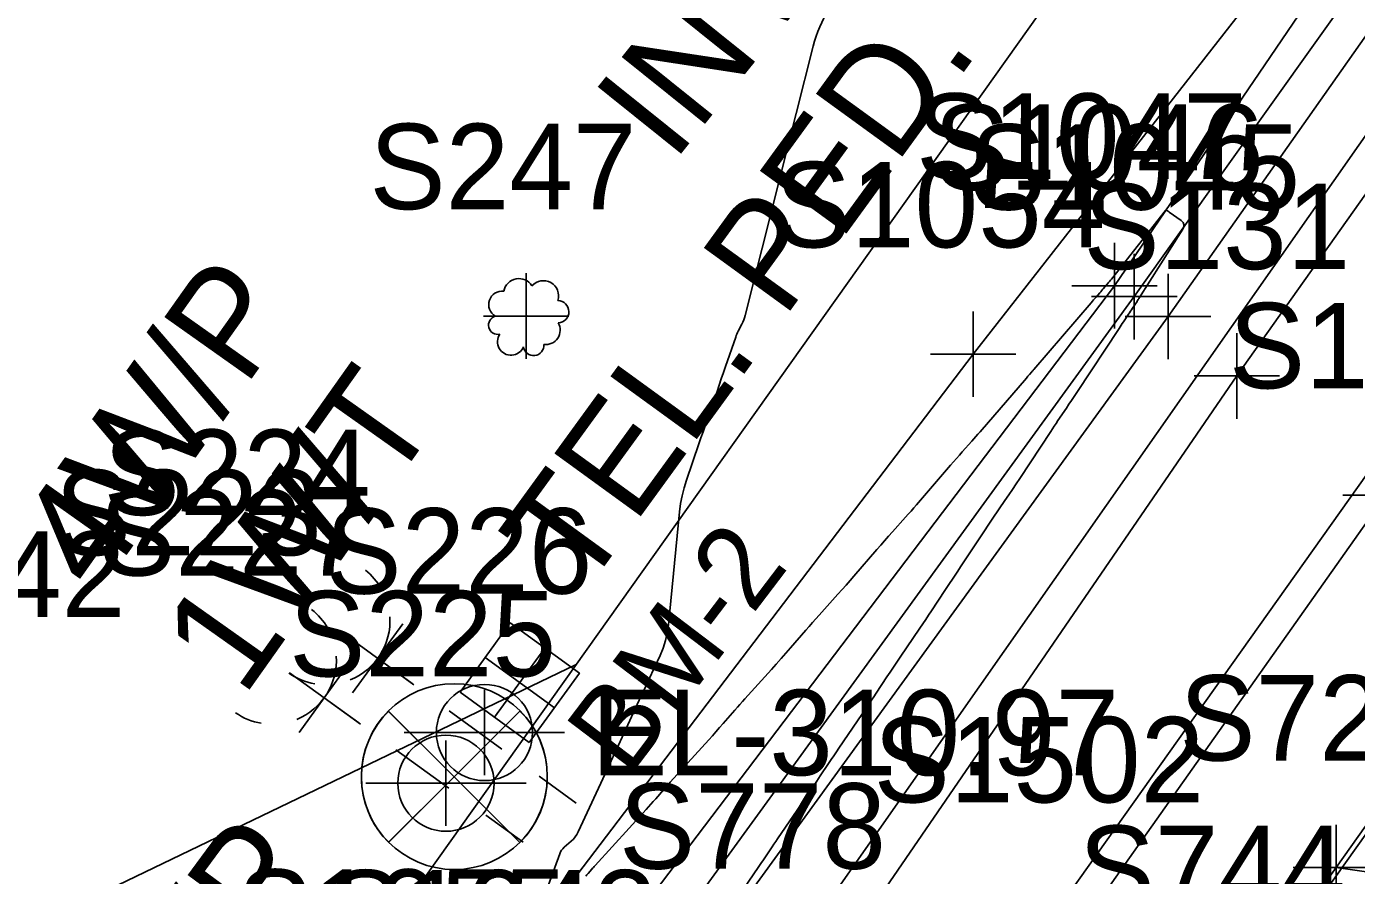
# Model space of a CAD drawing. Extents: x 816928 to 825690, y 436959 to 448212.
# Drawn here: x 819029 to 819091.2, y 445330.7 to 445370.5 of the extents above; entities that cross this region are included whole.
import ezdxf

# ---------------------------------------------------------------- set-up
doc = ezdxf.new("R2010")
doc.units = 0
for name, color, linetype in [('SURVEY - CENTERLINE - Preliminary', 7, 'Continuous'), ('SURVEY - CONTOURS - Intermediate with optional Text', 7, 'Continuous'), ('SURVEY - CONTROL with Text', 7, 'Continuous'), ('SURVEY - DRAINAGE - Area Shapes', 7, 'Continuous'), ('SURVEY - DRAINAGE - Pipes and Culverts Text', 7, 'Continuous'), ('SURVEY - DTM - Breaklines', 7, 'Continuous'), ('SURVEY - DTM - Breaklines - Points - Locators', 7, 'Continuous'), ('SURVEY - DTM - Breaklines - Points - Numbers', 7, 'Continuous'), ('SURVEY - DTM - Spot Points - Point Numbers', 7, 'Continuous'), ('SURVEY - PROPERTY - Parcels', 7, 'Continuous'), ('SURVEY - PROPERTY - ROW Lines', 7, 'Continuous'), ('SURVEY - PROPERTY - ROW Lines Text', 7, 'Continuous'), ('SURVEY - TRANSPORTATION - Features', 7, 'Continuous'), ('SURVEY - TRANSPORTATION - Features - Points - Locators', 7, 'Continuous'), ('SURVEY - TRANSPORTATION - Features - Points - Numbers', 7, 'Continuous'), ('SURVEY - TRANSPORTATION - Roads', 7, 'Continuous'), ('SURVEY - TRANSPORTATION - Roads - Points - Locators', 7, 'Continuous'), ('SURVEY - TRANSPORTATION - Roads - Points - Numbers', 7, 'Continuous'), ('SURVEY - UTILITIES - Gas - Points - Numbers', 7, 'Continuous'), ('SURVEY - UTILITIES - Gas with Text', 7, 'Continuous'), ('SURVEY - UTILITIES - Low Wire Crossings - Points - Numbers', 7, 'Continuous'), ('SURVEY - UTILITIES - Poles and Miscellaneous - Points - Elevations', 7, 'Continuous'), ('SURVEY - UTILITIES - Poles and Miscellaneous - Points - Locators', 7, 'Continuous'), ('SURVEY - UTILITIES - Poles and Miscellaneous - Points - Numbers', 7, 'Continuous'), ('SURVEY - UTILITIES - Poles and Miscellaneous with Text', 7, 'Continuous'), ('SURVEY - UTILITIES - Telephone (Underground) - Points - Locators', 7, 'Continuous'), ('SURVEY - UTILITIES - Telephone (Underground) - Points - Numbers', 7, 'Continuous'), ('SURVEY - UTILITIES - Telephone (Underground) with Text', 7, 'Continuous'), ('SURVEY - UTILITIES - Water - Points - Numbers', 7, 'Continuous'), ('SURVEY - UTILITIES - Water with Text', 7, 'Continuous'), ('SURVEY - VEGETATION - Features - Points - Locators', 7, 'Continuous'), ('SURVEY - VEGETATION - Features - Points - Numbers', 7, 'Continuous'), ('SURVEY - VEGETATION - Features with Text', 7, 'Continuous')]:
    doc.layers.add(name, color=color, linetype=linetype)

msp = doc.modelspace()

# ---------------------------------------------------------------- linework, layer by layer
at = {"layer": 'SURVEY - CENTERLINE - Preliminary'}
msp.add_line((818959.546, 445163.523), (819203.252, 445506.431), dxfattribs=at)
at = {"layer": 'SURVEY - CONTOURS - Intermediate with optional Text'}
for points in [[(819066.592, 445371.465), (819066.124, 445370.446), (819066.028, 445370.226), (819065.944, 445370.002), (819065.869, 445369.775), (819065.805, 445369.544), (819062.63, 445356.937), (819062.6, 445356.831), (819062.564, 445356.727), (819062.522, 445356.625), (819062.474, 445356.526), (819062.308, 445356.205), (819062.273, 445356.136), (819062.241, 445356.066), (819062.212, 445355.994), (819062.186, 445355.922), (819061.715, 445354.554), (819061.614, 445354.261), (819061.514, 445353.968), (819061.413, 445353.676), (819061.312, 445353.383), (819060.855, 445352.056), (819060.758, 445351.772), (819060.66, 445351.487), (819060.562, 445351.203), (819060.464, 445350.919), (819059.884, 445349.232), (819059.77, 445348.869), (819059.679, 445348.5), (819059.609, 445348.127), (819059.56, 445347.749), (819059.04, 445342.46), (819058.988, 445342.087), (819058.904, 445341.722), (819058.791, 445341.365), (819058.646, 445341.017), (819058.125, 445339.893), (819058.013, 445339.652), (819057.901, 445339.411), (819057.789, 445339.17), (819057.677, 445338.929), (819056.874, 445337.199), (819056.702, 445336.828), (819056.53, 445336.457), (819056.358, 445336.087), (819056.186, 445335.716), (819054.813, 445332.758), (819054.75, 445332.639), (819054.677, 445332.529), (819054.592, 445332.427), (819054.495, 445332.333), (819054.162, 445332.041), (819054.096, 445331.975), (819054.039, 445331.902), (819053.992, 445331.823), (819053.954, 445331.737), (819052.908, 445328.886)], [(819055.173, 445330.697), (819055.227, 445330.757), (819055.281, 445330.818), (819055.456, 445331.018), (819055.494, 445331.061), (819055.532, 445331.103), (819055.57, 445331.146), (819055.608, 445331.188), (819057.991, 445333.808), (819058.105, 445333.934), (819058.219, 445334.061), (819058.332, 445334.188), (819058.444, 445334.316), (819058.81, 445334.734), (819058.889, 445334.823), (819058.968, 445334.912), (819059.047, 445335.001), (819059.127, 445335.089), (819060.923, 445337.074), (819061.094, 445337.263), (819061.263, 445337.453), (819061.432, 445337.644), (819061.6, 445337.835), (819062.147, 445338.463), (819062.264, 445338.597), (819062.382, 445338.731), (819062.501, 445338.864), (819062.62, 445338.997), (819063.859, 445340.37), (819064.083, 445340.62), (819064.306, 445340.871), (819064.528, 445341.123), (819064.749, 445341.376), (819065.468, 445342.204), (819065.622, 445342.381), (819065.778, 445342.558), (819065.934, 445342.733), (819066.09, 445342.909), (819066.972, 445343.891), (819067.16, 445344.102), (819067.348, 445344.313), (819067.534, 445344.526), (819067.72, 445344.739), (819068.789, 445345.973), (819068.971, 445346.183), (819069.155, 445346.393), (819069.339, 445346.601), (819069.524, 445346.809), (819070.13, 445347.487), (819070.26, 445347.632), (819070.388, 445347.778), (819070.517, 445347.925), (819070.644, 445348.072), (819072.243, 445349.925), (819072.378, 445350.081), (819072.514, 445350.236), (819072.651, 445350.391), (819072.788, 445350.545), (819073.236, 445351.049), (819073.332, 445351.157), (819073.427, 445351.265), (819073.522, 445351.374), (819073.617, 445351.483), (819075.789, 445354.008), (819075.823, 445354.047), (819075.857, 445354.087), (819075.891, 445354.126), (819075.925, 445354.166), (819076.036, 445354.295), (819076.06, 445354.322), (819076.083, 445354.35), (819076.107, 445354.378), (819076.131, 445354.405), (819078.824, 445357.534), (819078.878, 445357.598), (819078.933, 445357.662), (819078.988, 445357.726), (819079.043, 445357.79), (819079.223, 445357.998), (819079.261, 445358.043), (819079.3, 445358.088), (819079.338, 445358.132), (819079.376, 445358.177), (819079.588, 445358.422), (819079.633, 445358.475), (819079.677, 445358.529), (819079.721, 445358.582), (819079.764, 445358.637), (819082.295, 445361.843), (819082.309, 445361.857), (819082.325, 445361.863), (819082.342, 445361.862), (819082.36, 445361.852), (819082.421, 445361.81), (819082.434, 445361.8), (819082.447, 445361.791), (819082.46, 445361.782), (819082.473, 445361.773), (819083.021, 445361.383), (819083.114, 445361.294), (819083.158, 445361.196), (819083.154, 445361.089), (819083.101, 445360.972), (819081.048, 445357.728), (819081.039, 445357.715), (819081.031, 445357.702), (819081.022, 445357.689), (819081.014, 445357.675), (819080.985, 445357.633), (819080.979, 445357.624), (819080.973, 445357.615), (819080.967, 445357.606), (819080.961, 445357.596), (819080.748, 445357.273), (819080.702, 445357.203), (819080.657, 445357.134), (819080.611, 445357.065), (819080.564, 445356.996), (819080.324, 445356.638), (819080.272, 445356.561), (819080.221, 445356.484), (819080.17, 445356.407), (819080.119, 445356.33), (819078.138, 445353.323), (819078.018, 445353.142), (819077.898, 445352.961), (819077.778, 445352.78), (819077.657, 445352.6), (819077.26, 445352.012), (819077.176, 445351.886), (819077.091, 445351.76), (819077.007, 445351.633), (819076.923, 445351.507), (819075.473, 445349.311), (819075.302, 445349.053), (819075.13, 445348.795), (819074.957, 445348.537), (819074.784, 445348.279), (819074.217, 445347.44), (819074.095, 445347.259), (819073.974, 445347.079), (819073.854, 445346.898), (819073.734, 445346.717), (819072.737, 445345.213), (819072.546, 445344.923), (819072.354, 445344.634), (819072.162, 445344.344), (819071.97, 445344.055), (819071.344, 445343.109), (819071.21, 445342.906), (819071.075, 445342.704), (819070.939, 445342.503), (819070.803, 445342.301), (819069.883, 445340.943), (819069.726, 445340.711), (819069.569, 445340.479), (819069.413, 445340.246), (819069.258, 445340.013), (819068.752, 445339.25), (819068.643, 445339.087), (819068.534, 445338.924), (819068.425, 445338.761), (819068.315, 445338.599), (819067.018, 445336.689), (819066.896, 445336.51), (819066.775, 445336.33), (819066.655, 445336.151), (819066.535, 445335.971), (819066.143, 445335.382), (819066.059, 445335.256), (819065.975, 445335.13), (819065.89, 445335.004), (819065.805, 445334.879), (819064.149, 445332.445), (819064.061, 445332.316), (819063.974, 445332.187), (819063.887, 445332.058), (819063.801, 445331.928), (819063.519, 445331.505), (819063.458, 445331.414), (819063.397, 445331.324), (819063.336, 445331.234), (819063.275, 445331.143), (819061.276, 445328.21)]]:
    msp.add_lwpolyline(points, dxfattribs=at)
at = {"layer": 'SURVEY - CONTROL with Text'}
for p, q in [((819045.937, 445338.414), (819049.015, 445335.337)), ((819049.015, 445335.337), (819052.101, 445338.423)), ((819045.95, 445332.274), (819049.015, 445335.337)), ((819049.015, 445335.337), (819052.088, 445332.265))]:
    msp.add_line(p, q, dxfattribs=at)
for points in [[(819045.948, 445338.403), (819049.015, 445335.337), (819045.962, 445332.283), (819045.708, 445332.536), (819045.454, 445332.866), (819045.296, 445333.11), (819045.124, 445333.425), (819044.976, 445333.76), (819044.879, 445334.035), (819044.805, 445334.295), (819044.742, 445334.588), (819044.701, 445334.874), (819044.68, 445335.139), (819044.676, 445335.464), (819044.692, 445335.738), (819044.721, 445335.98), (819044.754, 445336.176), (819044.804, 445336.403), (819044.884, 445336.681), (819044.957, 445336.89), (819045.051, 445337.12), (819045.225, 445337.467), (819045.422, 445337.795), (819045.705, 445338.161)], [(819052.088, 445338.41), (819049.015, 445335.337), (819052.082, 445332.269), (819052.275, 445332.462), (819052.503, 445332.742), (819052.729, 445333.074), (819052.873, 445333.328), (819053.06, 445333.732), (819053.162, 445334.015), (819053.246, 445334.308), (819053.296, 445334.541), (819053.345, 445334.866), (819053.366, 445335.112), (819053.372, 445335.423), (819053.356, 445335.731), (819053.331, 445335.948), (819053.284, 445336.221), (819053.241, 445336.413), (819053.167, 445336.672), (819053.034, 445337.032), (819052.941, 445337.239), (819052.831, 445337.452), (819052.617, 445337.8), (819052.367, 445338.132)]]:
    msp.add_lwpolyline(points, close=True, dxfattribs=at)
msp.add_circle((819049.024, 445335.35), 4.349, dxfattribs=at)
at = {"layer": 'SURVEY - DRAINAGE - Area Shapes'}
msp.add_line((818959.546, 445163.523), (819203.252, 445506.431), dxfattribs=at)
at = {"layer": 'SURVEY - DTM - Breaklines'}
for points in [[(819380.404, 445755.141), (819355.578, 445711.888), (819328.616, 445669.931), (819299.268, 445629.736), (819268.215, 445590.476), (819237.204, 445551.148), (819207.272, 445511.316), (819178.097, 445471.355), (819148.961, 445430.516), (819120.831, 445389.41), (819092.595, 445348.525), (819063.764, 445307.701), (819034.576, 445266.965), (819005.716, 445226.512), (818977.706, 445187.397)], [(819055.511, 445319.799), (819082.413, 445356.886), (819105.552, 445389.761), (819105.553, 445391.638), (819103.833, 445392.905), (819102.086, 445391.948), (819073.298, 445355.122), (819048.115, 445322.006)], [(818956.561, 445206.805), (818988.908, 445237.973), (818996.006, 445243.104), (819004.505, 445254.331), (819023.094, 445280.216), (819052.334, 445321.974), (819079.91, 445358.328), (819102.597, 445391.707)], [(818957.887, 445205.786), (818990.182, 445236.343), (818997.6, 445242.102), (819006.167, 445253.219), (819054.017, 445320.891), (819080.835, 445357.817), (819104.169, 445390.571)]]:
    msp.add_lwpolyline(points, dxfattribs=at)
at = {"layer": 'SURVEY - DTM - Breaklines - Points - Locators'}
for p, q in [((819079.91, 445360.328), (819079.91, 445356.328)), ((819080.835, 445359.817), (819080.835, 445355.817)), ((819082.413, 445358.886), (819082.413, 445354.886)), ((819081.91, 445358.328), (819077.91, 445358.328)), ((819082.835, 445357.817), (819078.835, 445357.817)), ((819073.298, 445357.122), (819073.298, 445353.122)), ((819084.413, 445356.886), (819080.413, 445356.886)), ((819075.298, 445355.122), (819071.298, 445355.122)), ((819094.595, 445348.525), (819090.595, 445348.525))]:
    msp.add_line(p, q, dxfattribs=at)
at = {"layer": 'SURVEY - PROPERTY - Parcels'}
msp.add_line((818939.168, 445178.006), (819170.276, 445503.188), dxfattribs=at)
at = {"layer": 'SURVEY - PROPERTY - ROW Lines'}
msp.add_line((818939.168, 445178.006), (819182.874, 445520.914), dxfattribs=at)
at = {"layer": 'SURVEY - PROPERTY - ROW Lines Text'}
msp.add_lwpolyline([(819007.637, 445317.93), (819054.722, 445340.597)], dxfattribs=at)
at = {"layer": 'SURVEY - TRANSPORTATION - Features'}
msp.add_lwpolyline([(819232.465, 445284.69), (819229.234, 445276.535), (819200.743, 445290.041), (819188.434, 445305.71), (819145.258, 445321.558), (819112.973, 445327.861), (819090.273, 445331.1)], dxfattribs=at)
at = {"layer": 'SURVEY - TRANSPORTATION - Features - Points - Locators'}
for p, q in [((819090.273, 445333.1), (819090.273, 445329.1)), ((819092.273, 445331.1), (819088.273, 445331.1))]:
    msp.add_line(p, q, dxfattribs=at)
at = {"layer": 'SURVEY - TRANSPORTATION - Roads'}
for points in [[(819372.417, 445760.729), (819347.536, 445716.465), (819327.358, 445684.931), (819320.732, 445674.576), (819313.086, 445663.907), (819291.72, 445634.092), (819261.573, 445595.794), (819230.52, 445556.026), (819202.59, 445519.473), (819200.025, 445516.115), (819183.78, 445493.817), (819171.491, 445476.948), (819142.501, 445435.003), (819121.554, 445405.003), (819114.313, 445394.631), (819108.813, 445386.861), (819085.629, 445354.103), (819056.538, 445311.65), (819028.029, 445272.038), (818998.985, 445231.035), (818970.783, 445191.785), (818984.089, 445181.723)], [(819389.734, 445754.855), (819362.957, 445707.555), (819358.085, 445699.888), (819346.624, 445681.852), (819335.583, 445664.476), (819305.378, 445623.327), (819290.371, 445604.569), (819280.694, 445592.472), (819274.745, 445585.035), (819271.707, 445581.193), (819243.267, 445545.212), (819213.411, 445505.8), (819184.164, 445465.705), (819155.799, 445425.75), (819127.747, 445384.791), (819108.123, 445356.526), (819098.861, 445343.186), (819090.273, 445331.1), (819070.114, 445302.733), (819042.351, 445263.277), (819039.074, 445258.681), (819026.695, 445241.322), (819012.76, 445221.779), (818984.089, 445181.723)]]:
    msp.add_lwpolyline(points, dxfattribs=at)
at = {"layer": 'SURVEY - TRANSPORTATION - Roads - Points - Locators'}
for p, q in [((819085.629, 445356.103), (819085.629, 445352.103)), ((819087.629, 445354.103), (819083.629, 445354.103))]:
    msp.add_line(p, q, dxfattribs=at)
at = {"layer": 'SURVEY - UTILITIES - Gas with Text'}
msp.add_lwpolyline([(818968.105, 445195.328), (818969.738, 445197.267), (819012.001, 445253.658), (819064.107, 445326.037), (819122.078, 445408.8), (819183.152, 445497.068), (819237.635, 445568.809), (819293.129, 445639.42), (819349.073, 445723.122), (819383.091, 445785.202)], dxfattribs=at)
at = {"layer": 'SURVEY - UTILITIES - Poles and Miscellaneous - Points - Locators'}
for p, q in [((819043.821, 445342.059), (819047.052, 445339.701)), ((819044.258, 445339.265), (819046.616, 445342.496)), ((819041.315, 445340.213), (819044.552, 445337.863)), ((819041.758, 445337.419), (819044.108, 445340.656)), ((819050.434, 445339.414), (819050.434, 445335.414)), ((819052.434, 445337.414), (819048.434, 445337.414)), ((819048.63, 445337.04), (819048.63, 445333.04)), ((819050.63, 445335.04), (819046.63, 445335.04))]:
    msp.add_line(p, q, dxfattribs=at)
at = {"layer": 'SURVEY - UTILITIES - Poles and Miscellaneous with Text'}
for p, q in [((819047.133, 445339.642), (819045.437, 445340.88)), ((819044.633, 445337.804), (819042.933, 445339.038)), ((819051.253, 445336.636), (819048.789, 445338.434)), ((819050.434, 445337.414), (819046.684, 445337.414)), ((819050.434, 445337.414), (819054.184, 445337.414)), ((819048.76, 445334.809), (819046.292, 445336.6)), ((819054.726, 445334.101), (819052.99, 445335.369)), ((819048.63, 445335.04), (819044.88, 445335.04)), ((819048.63, 445335.04), (819052.38, 445335.04)), ((819052.24, 445332.283), (819050.5, 445333.546))]:
    msp.add_line(p, q, dxfattribs=at)
for centre in [(819050.434, 445337.414), (819048.63, 445335.04)]:
    msp.add_circle(centre, 2.25, dxfattribs=at)
for centre, start, end in [((819043.013, 445342.649), 29.82331, 51.97151), ((819040.505, 445340.8), 29.97026, 52.11846), ((819043.013, 445342.649), 292.27316, 3.56611), ((819040.505, 445340.8), 292.42011, 3.71307), ((819043.013, 445342.649), 234.86842, 260.0275), ((819040.505, 445340.8), 235.01537, 260.17445)]:
    msp.add_arc(centre, 3, start, end, dxfattribs=at)
at = {"layer": 'SURVEY - UTILITIES - Telephone (Underground) - Points - Locators'}
for p, q in [((819053.26, 445341.366), (819050.908, 445338.13)), ((819050.467, 445340.924), (819053.702, 445338.572))]:
    msp.add_line(p, q, dxfattribs=at)
at = {"layer": 'SURVEY - UTILITIES - Telephone (Underground) with Text'}
msp.add_lwpolyline([(819052.526, 445336.954), (819049.291, 445339.306), (819051.643, 445342.542), (819054.878, 445340.19)], close=True, dxfattribs=at)
at = {"layer": 'SURVEY - UTILITIES - Water with Text'}
msp.add_lwpolyline([(818803.235, 444799.745), (818822.09, 444847.157), (818840.807, 444894.989), (818859.419, 444943.113), (818878.417, 444989.731), (818897.247, 445035.659), (818918.394, 445078.737), (818943.016, 445121.017), (818943.424, 445156.253), (818947.564, 445166.115), (818971.795, 445201.192), (819041.117, 445261.897), (819085.564, 445324.056), (819114.437, 445364.745), (819142.589, 445406.123), (819261.281, 445567.542), (819325.961, 445650.567), (819357.336, 445697.813), (819381.766, 445739.87), (819404.905, 445782.998)], dxfattribs=at)
at = {"layer": 'SURVEY - VEGETATION - Features - Points - Locators'}
for p, q in [((819052.387, 445358.91), (819052.387, 445354.91)), ((819054.387, 445356.91), (819050.387, 445356.91))]:
    msp.add_line(p, q, dxfattribs=at)
at = {"layer": 'SURVEY - VEGETATION - Features with Text'}
msp.add_circle((819052.404, 445356.915), 0.022, dxfattribs=at)
for centre, radius, start, end in [((819052.044, 445357.941), 0.719, 31.96825, 169.49248), ((819053.19, 445357.85), 0.714, 342.86408, 138.70256), ((819051.261, 445357.446), 0.631, 82.91551, 239.70443), ((819053.855, 445357.113), 0.527, 273.11698, 88.11726), ((819051.055, 445356.483), 0.433, 105.03166, 283.77731), ((819053.295, 445356.25), 0.679, 262.95807, 29.80374), ((819051.674, 445355.702), 0.629, 145.05235, 338.47204), ((819052.734, 445355.535), 0.479, 187.67102, 4.99016)]:
    msp.add_arc(centre, radius, start, end, dxfattribs=at)

# ---------------------------------------------------------------- texts
at = {"layer": 'SURVEY - CONTROL with Text'}
msp.add_text('BM-2', height=3.9037, rotation=52.77989, dxfattribs=at).set_placement((819057.172, 445335.272))
at = {"layer": 'SURVEY - DRAINAGE - Pipes and Culverts Text'}
msp.add_text('INV-312.90', height=5, rotation=51.23549, dxfattribs=at).set_placement((819059.246, 445364.026))
at = {"layer": 'SURVEY - DTM - Breaklines - Points - Numbers'}
for s, p in [('S1047', (819070.622, 445363.328)), ('S1046', (819071.437, 445362.817)), ('S1045', (819073.125, 445361.886)), ('S1054', (819064.01, 445360.122)), ('S133', (819085.259, 445353.525)), ('S1055', (819038.827, 445327.006)), ('S1043', (819043.046, 445326.974))]:
    msp.add_text(s, height=4, dxfattribs=at).set_placement(p)
at = {"layer": 'SURVEY - DTM - Spot Points - Point Numbers'}
msp.add_text('S1142', height=4, dxfattribs=at).set_placement((819018.161, 445342.824))
at = {"layer": 'SURVEY - TRANSPORTATION - Features - Points - Numbers'}
msp.add_text('S723', height=4, dxfattribs=at).set_placement((819082.937, 445336.1))
at = {"layer": 'SURVEY - TRANSPORTATION - Roads - Points - Numbers'}
msp.add_text('S131', height=4, dxfattribs=at).set_placement((819078.451, 445359.103))
at = {"layer": 'SURVEY - UTILITIES - Gas - Points - Numbers'}
msp.add_text('S778', height=4, dxfattribs=at).set_placement((819056.724, 445331.037))
at = {"layer": 'SURVEY - UTILITIES - Low Wire Crossings - Points - Numbers'}
msp.add_text('S1502', height=4, dxfattribs=at).set_placement((819068.637, 445334.142))
at = {"layer": 'SURVEY - UTILITIES - Poles and Miscellaneous - Points - Elevations'}
msp.add_text('EL-310.97', height=4, dxfattribs=at).set_placement((819055.434, 445335.414))
at = {"layer": 'SURVEY - UTILITIES - Poles and Miscellaneous - Points - Numbers'}
for s, p in [('S224', (819032.613, 445347.592)), ('S223', (819030.334, 445345.71)), ('S226', (819042.988, 445343.914)), ('S225', (819041.294, 445340.04))]:
    msp.add_text(s, height=4, dxfattribs=at).set_placement(p)
at = {"layer": 'SURVEY - UTILITIES - Poles and Miscellaneous with Text'}
for s, rotation, p in [('4W/P', 54.68879, (819032.351, 445343.824)), ('1W/T', 54.68879, (819039.151, 445339.007)), ('2W/P', 53.61565, (819033.193, 445317.766))]:
    msp.add_text(s, height=5, rotation=rotation, dxfattribs=at).set_placement(p)
at = {"layer": 'SURVEY - UTILITIES - Telephone (Underground) - Points - Numbers'}
msp.add_text('S227', height=4, dxfattribs=at).set_placement((819032.406, 445344.76))
at = {"layer": 'SURVEY - UTILITIES - Telephone (Underground) with Text'}
msp.add_text('TEL. PED.', height=5.0001, rotation=53.98472, dxfattribs=at).set_placement((819055.024, 445343.792))
at = {"layer": 'SURVEY - UTILITIES - Water - Points - Numbers'}
msp.add_text('S744', height=4, dxfattribs=at).set_placement((819078.228, 445329.056))
at = {"layer": 'SURVEY - VEGETATION - Features - Points - Numbers'}
msp.add_text('S247', height=4, dxfattribs=at).set_placement((819045.051, 445361.91))

doc.saveas('drawing.dxf')
